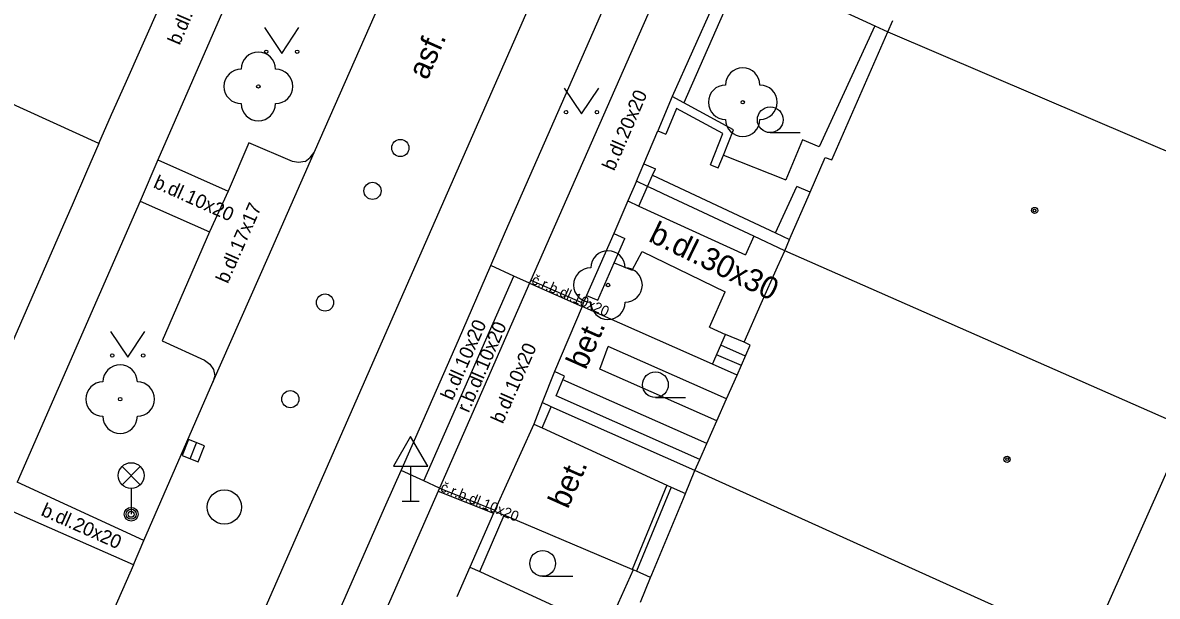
# Model space of a CAD drawing. Extents: x -596024 to -594475, y -1163820 to -1161957.
# Drawn here: x -595822.84 to -595789.83, y -1161995.26 to -1161978.56 of the extents above; entities that cross this region are included whole.
import ezdxf

# ---------------------------------------------------------------- set-up
doc = ezdxf.new("R2010")
doc.units = 0
for name, color, linetype in [('Level 10', 7, 'Continuous'), ('Level 11', 7, 'Continuous'), ('Level 22', 7, 'Continuous'), ('Level 24', 7, 'Continuous'), ('Level 27', 7, 'Continuous'), ('Level 28', 7, 'Continuous'), ('Level 33', 7, 'Continuous'), ('Level 34', 7, 'Continuous'), ('Level 36', 7, 'Continuous'), ('Level 39', 7, 'Continuous'), ('Level 40', 7, 'Continuous'), ('Level 5', 7, 'Continuous'), ('Level 6', 7, 'Continuous'), ('Level 7', 7, 'Continuous'), ('Level 8', 7, 'Continuous')]:
    doc.layers.add(name, color=color, linetype=linetype)

msp = doc.modelspace()

# ---------------------------------------------------------------- linework, layer by layer
at = {"layer": 'Level 10'}
for points in [[(-595814.36, -1161982.34), (-595811.55, -1161975.98), (-595811.21, -1161975.22), (-595808.86, -1161969.89), (-595807.71, -1161967.13), (-595807.29, -1161966.22)], [(-595809.22, -1161985.63), (-595808.79, -1161984.64), (-595805.21, -1161976.49), (-595805.02, -1161976.06)], [(-595814.99, -1161982.6), (-595816.26, -1161982.06), (-595816.86, -1161983.47), (-595817.4, -1161984.65), (-595818.78, -1161987.82), (-595817.55, -1161988.39)], [(-595814.47, -1161982.49), (-595814.36, -1161982.34)], [(-595814.62, -1161982.6), (-595814.81, -1161982.63), (-595814.99, -1161982.6)], [(-595814.62, -1161982.6), (-595814.47, -1161982.49)], [(-595827.55, -1162027.38), (-595822.74, -1162016.44), (-595822.32, -1162015.5), (-595821.06, -1162012.53), (-595820.65, -1162011.59), (-595819.32, -1162008.66), (-595812.27, -1161992.6), (-595811.83, -1161991.6), (-595810.16, -1161987.8), (-595809.22, -1161985.63)], [(-595817.55, -1161988.39), (-595817.39, -1161988.5), (-595817.28, -1161988.66)], [(-595817.28, -1161988.66), (-595817.25, -1161988.84)], [(-595819.61, -1161994.34), (-595819.31, -1161993.63), (-595817.3, -1161989.03)], [(-595817.25, -1161988.84), (-595817.3, -1161989.03)], [(-595819.61, -1161994.34), (-595823.36, -1162002.87)]]:
    msp.add_lwpolyline(points, dxfattribs=at)
at = {"layer": 'Level 11'}
for points in [[(-595849.54, -1162072.53), (-595845.35, -1162062.98), (-595836.61, -1162043.08), (-595829.36, -1162026.58), (-595821.11, -1162007.76), (-595812.02, -1161987.03), (-595805.18, -1161971.45), (-595804.77, -1161970.51)], [(-595815.31, -1161974.31), (-595818.9, -1161982.56)], [(-595805.21, -1161976.49), (-595804.08, -1161977.02), (-595808.05, -1161986.06), (-595808.09, -1161986.15)], [(-595798.05, -1161978.66), (-595799.67, -1161982.18)], [(-595800.15, -1161981.97), (-595800.64, -1161983.14)], [(-595799.67, -1161982.18), (-595800.15, -1161981.97)], [(-595817.3, -1161989.03), (-595815.69, -1161985.39), (-595814.36, -1161982.34)], [(-595802.45, -1161982.42), (-595800.64, -1161983.14)], [(-595818.9, -1161982.56), (-595819.42, -1161983.76)], [(-595818.9, -1161982.56), (-595816.86, -1161983.47)], [(-595800.94, -1161984.68), (-595800.32, -1161983.33)], [(-595799.93, -1161983.5), (-595800.32, -1161983.33)], [(-595819.42, -1161983.76), (-595823, -1161991.94)], [(-595819.42, -1161983.76), (-595817.4, -1161984.65)], [(-595804.91, -1161983.9), (-595801.81, -1161985.32)], [(-595801.57, -1161984.78), (-595801.81, -1161985.32)], [(-595805.11, -1161985.77), (-595804.82, -1161985.22)], [(-595804.82, -1161985.22), (-595802.4, -1161986.4)], [(-595808.09, -1161986.15), (-595808.55, -1161985.94), (-595809.22, -1161985.63)], [(-595805.63, -1161985.55), (-595805.11, -1161985.77)], [(-595811.17, -1161991.9), (-595808.55, -1161985.94)], [(-595808.05, -1161986.06), (-595806.53, -1161986.73)], [(-595808.09, -1161986.15), (-595810.71, -1161992.11)], [(-595808.09, -1161986.15), (-595806.56, -1161986.82)], [(-595802.86, -1161987.43), (-595802.4, -1161986.4)], [(-595802.77, -1161988.5), (-595806.56, -1161986.82)], [(-595802.86, -1161987.43), (-595802.39, -1161987.64)], [(-595802.77, -1161988.5), (-595802.39, -1161987.64)], [(-595801.85, -1161987.86), (-595802.39, -1161987.64)], [(-595806.05, -1161988.65), (-595805.8, -1161987.99)], [(-595802.36, -1161989.51), (-595805.8, -1161987.99)], [(-595801.81, -1161988.27), (-595802.53, -1161987.95)], [(-595801.93, -1161988.54), (-595802.65, -1161988.23)], [(-595802.64, -1161990.15), (-595806.05, -1161988.65)], [(-595802.05, -1161988.82), (-595802.77, -1161988.5)], [(-595802.93, -1161990.81), (-595807.12, -1161988.96)], [(-595807.72, -1161990.36), (-595804.1, -1161992.02), (-595803.97, -1161992.08), (-595803.55, -1161992.27)], [(-595810.71, -1161992.11), (-595811.17, -1161991.9), (-595811.83, -1161991.6)], [(-595819.31, -1161993.63), (-595823, -1161991.94)], [(-595810.71, -1161992.11), (-595810.75, -1161992.2), (-595818.19, -1162009.12)], [(-595810.75, -1161992.2), (-595809.14, -1161992.84)], [(-595810.71, -1161992.11), (-595809.1, -1161992.75)], [(-595819.61, -1161994.34), (-595823.35, -1161992.69)], [(-595804.57, -1161994.71), (-595804.98, -1161994.53), (-595805.08, -1161994.49), (-595805.11, -1161994.48), (-595808.83, -1161992.9)], [(-595809.54, -1161994.54), (-595805.86, -1161996.23)], [(-595805.08, -1161994.49), (-595805.86, -1161996.23)]]:
    msp.add_lwpolyline(points, dxfattribs=at)
at = {"layer": 'Level 22'}
for centre in [(-595815.98, -1161980.42), (-595801.89, -1161980.88), (-595805.81, -1161986.2), (-595820, -1161989.52)]:
    msp.add_circle(centre, 0.05, dxfattribs=at)
for centre, start, end in [((-595815.98, -1161979.92), 0, 180), ((-595816.48, -1161980.42), 90, 270), ((-595815.48, -1161980.42), 270, 90), ((-595801.89, -1161980.38), 0, 180), ((-595802.39, -1161980.88), 90, 270), ((-595801.39, -1161980.88), 270, 90), ((-595815.98, -1161980.92), 180, 0), ((-595801.89, -1161981.38), 180, 0), ((-595805.81, -1161985.7), 0, 180), ((-595806.31, -1161986.2), 90, 270), ((-595805.31, -1161986.2), 270, 90), ((-595805.81, -1161986.7), 180, 0), ((-595820, -1161989.02), 0, 180), ((-595820.5, -1161989.52), 90, 270), ((-595819.5, -1161989.52), 270, 90), ((-595820, -1161990.02), 180, 0)]:
    msp.add_arc(centre, 0.5, start, end, dxfattribs=at)
at = {"layer": 'Level 24'}
for points in [[(-595804.1, -1161992.02), (-595805.11, -1161994.48)], [(-595803.97, -1161992.08), (-595804.98, -1161994.53)]]:
    msp.add_lwpolyline(points, dxfattribs=at)
at = {"layer": 'Level 27'}
msp.add_line((-595817.961, -1161991.253), (-595817.779, -1161990.787), dxfattribs=at)
msp.add_lwpolyline([(-595817.728, -1161991.344), (-595817.546, -1161990.878), (-595818.012, -1161990.696), (-595818.194, -1161991.162)], close=True, dxfattribs=at)
msp.add_circle((-595816.97, -1161992.66), 0.5, dxfattribs=at)
at = {"layer": 'Level 28'}
for centre in [(-595811.85, -1161982.21), (-595812.66, -1161983.46), (-595814.04, -1161986.71), (-595815.05, -1161989.52)]:
    msp.add_circle(centre, 0.25, dxfattribs=at)
at = {"layer": 'Level 33'}
for p, q in [((-595819.945, -1161992.01), (-595819.415, -1161991.48)), ((-595819.945, -1161991.48), (-595819.415, -1161992.01)), ((-595819.68, -1161992.12), (-595819.68, -1161992.87))]:
    msp.add_line(p, q, dxfattribs=at)
for centre, radius in [((-595819.68, -1161991.745), 0.375), ((-595819.68, -1161992.87), 0.2), ((-595819.68, -1161992.87), 0.145), ((-595819.68, -1161992.87), 0.0876)]:
    msp.add_circle(centre, radius, dxfattribs=at)
at = {"layer": 'Level 34'}
for p, q in [((-595811.55, -1161991.472), (-595811.55, -1161992.49)), ((-595811.8, -1161992.49), (-595811.3, -1161992.49))]:
    msp.add_line(p, q, dxfattribs=at)
msp.add_lwpolyline([(-595812.05, -1161991.472), (-595811.05, -1161991.472), (-595811.55, -1161990.606)], close=True, dxfattribs=at)
at = {"layer": 'Level 36'}
for p, q in [((-595801.09, -1161981.765), (-595800.215, -1161981.765)), ((-595804.43, -1161989.475), (-595803.555, -1161989.475)), ((-595807.71, -1161994.675), (-595806.835, -1161994.675))]:
    msp.add_line(p, q, dxfattribs=at)
for points in [[(-595815.8, -1161978.71), (-595815.3, -1161979.46), (-595814.8, -1161978.71)], [(-595807.08, -1161980.47), (-595806.58, -1161981.22), (-595806.08, -1161980.47)], [(-595820.28, -1161987.55), (-595819.78, -1161988.3), (-595819.28, -1161987.55)]]:
    msp.add_lwpolyline(points, dxfattribs=at)
for centre, radius in [((-595815.75, -1161979.41), 0.05), ((-595814.851, -1161979.41), 0.05), ((-595807.03, -1161981.17), 0.05), ((-595806.131, -1161981.17), 0.05), ((-595801.09, -1161981.39), 0.375), ((-595820.23, -1161988.25), 0.05), ((-595819.331, -1161988.25), 0.05), ((-595804.43, -1161989.1), 0.375), ((-595807.71, -1161994.3), 0.375)]:
    msp.add_circle(centre, radius, dxfattribs=at)
at = {"layer": 'Level 39'}
for centre, radius in [((-595793.4, -1161984.03), 0.09), ((-595793.4, -1161984.03), 0.0398), ((-595794.2, -1161991.27), 0.09), ((-595794.2, -1161991.27), 0.0398)]:
    msp.add_circle(centre, radius, dxfattribs=at)
at = {"layer": 'Level 5'}
for points in [[(-595819.85, -1161980.35), (-595817.76, -1161975.62)], [(-595797.67, -1161978.83), (-595797.52, -1161978.5)], [(-595820.62, -1161982.08), (-595828.2, -1161978.63)], [(-595799.3, -1161982.56), (-595797.67, -1161978.83)], [(-595797.67, -1161978.83), (-595786.08, -1161983.79)], [(-595820.25, -1161981.24), (-595819.85, -1161980.35)], [(-595820.62, -1161982.08), (-595820.25, -1161981.24)], [(-595820.62, -1161982.08), (-595820.98, -1161982.91)], [(-595799.99, -1161983.63), (-595799.93, -1161983.5), (-595799.49, -1161982.49)], [(-595799.49, -1161982.49), (-595799.3, -1161982.56)], [(-595820.98, -1161982.91), (-595821.4, -1161983.88)], [(-595800.48, -1161984.76), (-595799.99, -1161983.63)], [(-595821.4, -1161983.88), (-595821.58, -1161984.29), (-595823.39, -1161988.45)], [(-595800.67, -1161985.2), (-595800.53, -1161984.87), (-595800.48, -1161984.76)], [(-595800.88, -1161985.67), (-595800.67, -1161985.2)], [(-595788.99, -1161990.35), (-595800.67, -1161985.2)], [(-595801.35, -1161986.74), (-595800.88, -1161985.67)], [(-595801.85, -1161987.86), (-595801.35, -1161986.74)], [(-595803.14, -1161991.28), (-595802.93, -1161990.81), (-595802.64, -1161990.15), (-595802.36, -1161989.51), (-595802.05, -1161988.82), (-595801.67, -1161987.95)], [(-595801.67, -1161987.95), (-595801.85, -1161987.86)], [(-595789.12, -1161990.65), (-595791.84, -1161996.77)], [(-595803.28, -1161991.6), (-595803.14, -1161991.28)], [(-595803.61, -1161992.41), (-595803.55, -1161992.27), (-595803.28, -1161991.6)], [(-595791.84, -1161996.77), (-595803.28, -1161991.6)], [(-595804.53, -1161994.62), (-595803.61, -1161992.41)], [(-595804.86, -1161995.43), (-595804.57, -1161994.71), (-595804.53, -1161994.62)]]:
    msp.add_lwpolyline(points, dxfattribs=at)
at = {"layer": 'Level 6'}
for points in [[(-595820.25, -1161981.24), (-595819.85, -1161980.35)], [(-595820.98, -1161982.91), (-595821.4, -1161983.88)], [(-595800.48, -1161984.76), (-595799.99, -1161983.63)], [(-595801.35, -1161986.74), (-595800.88, -1161985.67)], [(-595804.53, -1161994.62), (-595803.61, -1161992.41)]]:
    msp.add_lwpolyline(points, dxfattribs=at)
at = {"layer": 'Level 7'}
for points in [[(-595802.17, -1161976.75), (-595803.94, -1161980.71)], [(-595801.85, -1161976.9), (-595803.6, -1161980.9)], [(-595801.85, -1161976.9), (-595798.05, -1161978.66), (-595797.67, -1161978.83)], [(-595803.94, -1161980.71), (-595804.36, -1161981.71)], [(-595802.16, -1161981.68), (-595803.6, -1161980.9), (-595803.94, -1161980.71)], [(-595803.82, -1161981.06), (-595804.13, -1161981.81)], [(-595802.47, -1161981.79), (-595803.82, -1161981.06)], [(-595804.36, -1161981.71), (-595804.13, -1161981.81)], [(-595802.83, -1161982.7), (-595802.47, -1161981.79)], [(-595802.6, -1161982.79), (-595802.45, -1161982.42), (-595802.16, -1161981.68)], [(-595804.98, -1161983.18), (-595804.77, -1161982.67)], [(-595804.77, -1161982.67), (-595804.43, -1161982.82)], [(-595802.83, -1161982.7), (-595802.6, -1161982.79)], [(-595804.66, -1161983.33), (-595804.51, -1161983), (-595804.43, -1161982.82)], [(-595804.51, -1161983), (-595800.94, -1161984.68), (-595800.53, -1161984.87)], [(-595804.98, -1161983.18), (-595805.23, -1161983.75)], [(-595804.66, -1161983.33), (-595804.98, -1161983.18)], [(-595804.91, -1161983.9), (-595804.66, -1161983.33)], [(-595800.67, -1161985.2), (-595801.57, -1161984.78), (-595804.2, -1161983.55), (-595804.47, -1161983.42), (-595804.66, -1161983.33)], [(-595805.23, -1161983.75), (-595804.91, -1161983.9)], [(-595805.64, -1161984.7), (-595806.43, -1161986.5)], [(-595805.64, -1161984.7), (-595805.32, -1161984.85)], [(-595806.43, -1161986.5), (-595806.1, -1161986.64), (-595805.63, -1161985.55), (-595805.32, -1161984.85)], [(-595807.37, -1161988.72), (-595807.72, -1161989.62)], [(-595807.32, -1161989.42), (-595807.12, -1161988.96), (-595807.07, -1161988.85), (-595807.37, -1161988.72)], [(-595807.72, -1161989.62), (-595807.97, -1161990.25)], [(-595807.46, -1161989.74), (-595807.72, -1161989.62)], [(-595803.14, -1161991.28), (-595807.32, -1161989.42)], [(-595807.72, -1161990.36), (-595807.46, -1161989.74)], [(-595803.28, -1161991.6), (-595807.46, -1161989.74)], [(-595807.97, -1161990.25), (-595807.72, -1161990.36)], [(-595809.11, -1161992.78), (-595809.14, -1161992.84), (-595809.83, -1161994.41)], [(-595809.54, -1161994.54), (-595808.83, -1161992.9)], [(-595809.11, -1161992.78), (-595808.83, -1161992.9)], [(-595809.83, -1161994.41), (-595809.54, -1161994.54)]]:
    msp.add_lwpolyline(points, dxfattribs=at)
at = {"layer": 'Level 8'}
for points in [[(-595804.77, -1161982.67), (-595804.36, -1161981.71)], [(-595805.23, -1161983.75), (-595805.64, -1161984.7)], [(-595806.43, -1161986.5), (-595806.53, -1161986.73), (-595806.56, -1161986.82), (-595807.37, -1161988.72)], [(-595807.97, -1161990.25), (-595809.1, -1161992.75), (-595809.11, -1161992.78)], [(-595809.83, -1161994.41), (-595810.21, -1161995.27)]]:
    msp.add_lwpolyline(points, dxfattribs=at)

# ---------------------------------------------------------------- texts
at = {"layer": 'Level 40'}
for s, height, rotation, p in [('b.dl.(20x20)', 0.4, 66.7357, (-595818.27, -1161979.24)), ('asf.', 0.65, 65.9865, (-595811.07, -1161980.26)), ('b.dl.20x20', 0.4, 66.7357, (-595805.63, -1161982.9)), ('b.dl.10x20', 0.4, 335.9054, (-595819.06, -1161983.35)), ('b.dl.17x17', 0.4, 66.2315, (-595816.87, -1161986.18)), ('b.dl.30x30', 0.65, 334.006, (-595804.66, -1161984.91)), ('č.r.b.dl.10x20', 0.3, 336, (-595808.06, -1161986.15)), ('b.dl.10x20', 0.4, 66.2315, (-595810.33, -1161989.58)), ('r.b.dl.10x20', 0.4, 66.5639, (-595809.86, -1161989.94)), ('bet.', 0.65, 66, (-595806.46, -1161988.69)), ('b.dl.10x20', 0.4, 66.2315, (-595808.87, -1161990.26)), ('bet.', 0.65, 66, (-595806.98, -1161992.74)), ('č.r.b.dl.10x20', 0.3, 338, (-595810.71, -1161992.19)), ('b.dl.20x20', 0.4, 336.0136, (-595822.33, -1161992.89))]:
    msp.add_text(s, height=height, rotation=rotation, dxfattribs=at).set_placement(p)

doc.saveas('drawing.dxf')
